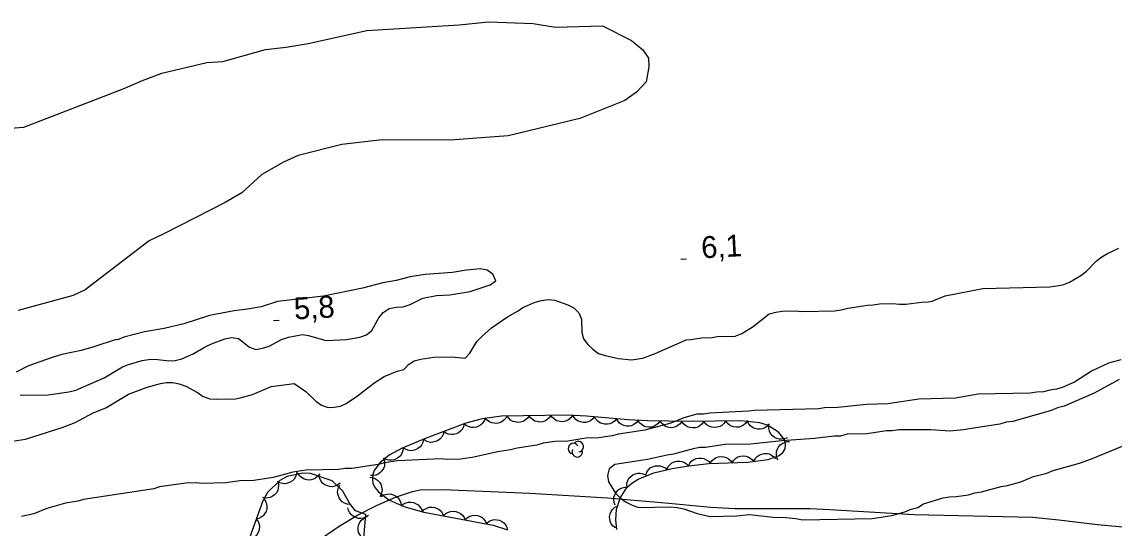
# Model space of a CAD drawing. Extents: x 336540 to 340074, y 5572036 to 5573747.
# Drawn here: x 337902 to 338051.8, y 5573076.6 to 5573146 of the extents above; entities that cross this region are included whole.
import ezdxf

# ---------------------------------------------------------------- set-up
doc = ezdxf.new("R2010")
doc.units = 0
for name, color, linetype in [('Niveau 2', 7, 'Continuous'), ('Niveau 22', 7, 'Continuous'), ('Niveau 3', 7, 'Continuous'), ('Niveau 44', 7, 'Continuous')]:
    doc.layers.add(name, color=color, linetype=linetype)

msp = doc.modelspace()

# ---------------------------------------------------------------- linework, layer by layer
at = {"layer": 'Niveau 2'}
for points in [[(337900.44, 5573131.45), (337902.31, 5573131.55), (337915.92, 5573136.83), (337918.57, 5573137.98), (337921.22, 5573138.96), (337927.41, 5573140.46), (337929.6, 5573140.58), (337935.43, 5573142.23), (337938.29, 5573142.55), (337941.32, 5573143.05), (337949.34, 5573144.83), (337962, 5573145.63), (337966.04, 5573146.02), (337972.16, 5573145.81), (337975.22, 5573145.3), (337981.65, 5573145.45), (337985.63, 5573143.45), (337987.22, 5573142.17), (337987.96, 5573141.04), (337988.03, 5573139.86), (337987.64, 5573137.78), (337986.33, 5573136.36), (337984.72, 5573135.25), (337978.56, 5573132.74), (337968.71, 5573130.37), (337960.78, 5573129.78), (337951.47, 5573129.83), (337945.9, 5573129.2), (337939.91, 5573127.7), (337937.91, 5573126.76), (337934.94, 5573125.09), (337932.21, 5573122.54), (337929.91, 5573121.25), (337921.5, 5573116.92), (337919.51, 5573115.97), (337910.72, 5573109.24), (337909.06, 5573108.47), (337901.54, 5573106.4)], [(337942.35, 5573093.99), (337943.15, 5573093.45), (337944.06, 5573093.13), (337944.85, 5573093.15), (337945.74, 5573093.28), (337946.52, 5573093.64), (337948.08, 5573094.69), (337950.29, 5573096.43), (337951.73, 5573097.37), (337953.51, 5573098.08), (337954.41, 5573098.33), (337955.06, 5573099.02), (337955.84, 5573099.49), (337956.74, 5573099.74), (337958.53, 5573100), (337961, 5573100.06), (337962.81, 5573099.88), (337963.47, 5573100.57), (337964.44, 5573102.17), (337965.1, 5573102.86), (337966.43, 5573104.02), (337968.64, 5573105.54), (337970.09, 5573106.36), (337970.75, 5573106.83), (337972.42, 5573107.54), (337973.32, 5573107.79), (337974.21, 5573107.92), (337975.12, 5573107.83), (337976.93, 5573107.2), (337977.73, 5573106.77), (337978.42, 5573106.11), (337978.78, 5573105.22), (337978.82, 5573103.42), (337979.06, 5573102.52), (337979.64, 5573101.75), (337980.33, 5573101.09), (337981.13, 5573100.54), (337982.04, 5573100.23), (337983.85, 5573099.82), (337985.65, 5573099.64), (337987.22, 5573099.9), (337988.9, 5573100.5), (337993.13, 5573102.4), (337993.8, 5573102.42), (337995.26, 5573102.68), (337996.72, 5573102.72), (337997.39, 5573102.84), (337999.87, 5573102.9), (338000.76, 5573103.26), (338002.31, 5573104.2), (338004.52, 5573105.94), (338005.42, 5573106.19), (338006.32, 5573106.32), (338008.11, 5573106.36), (338009.02, 5573106.27), (338013.51, 5573106.38), (338014.41, 5573106.51), (338015.31, 5573106.76), (338018, 5573107.16), (338018.78, 5573107.18), (338019.68, 5573107.32), (338021.48, 5573107.36), (338022.38, 5573107.27), (338023.28, 5573107.29), (338025.41, 5573107.56), (338026.31, 5573107.59), (338026.87, 5573107.71), (338028.66, 5573108.43), (338033.81, 5573109.45), (338043.03, 5573109.67), (338044.82, 5573109.94), (338045.71, 5573110.3), (338047.27, 5573111.24), (338048.04, 5573111.82), (338049.36, 5573113.2), (338050.13, 5573113.78), (338050.91, 5573114.25), (338052.47, 5573114.96)], [(337901.79, 5573094.82), (337905.62, 5573094.85), (337908.48, 5573095.26), (337909.44, 5573095.5), (337913.34, 5573097.18), (337915.84, 5573098.7), (337916.68, 5573099), (337918.52, 5573099.55), (337919.42, 5573099.69), (337920.32, 5573099.76), (337922.18, 5573099.53), (337923.08, 5573099.55), (337923.98, 5573099.8), (337925.54, 5573100.45), (337927.15, 5573101.45), (337928.04, 5573101.86), (337929.88, 5573102.53), (337930.78, 5573102.72), (337931.74, 5573102.57), (337933.23, 5573101.37), (337934.14, 5573101.05), (337935.04, 5573101.24), (337935.93, 5573101.54), (337937.66, 5573102.43), (337938.61, 5573102.74), (337940.51, 5573103.12), (337941.36, 5573102.97), (337943.74, 5573102.29), (337946.55, 5573102.42), (337948.4, 5573102.74), (337949.3, 5573103.1), (337950.01, 5573103.68), (337950.99, 5573105.4), (337951.59, 5573106.14), (337952.42, 5573106.67), (337953.38, 5573106.86), (337954.33, 5573106.94), (337955.28, 5573107.25), (337957.01, 5573108.13), (337958.91, 5573108.46), (337960.71, 5573108.56), (337963.52, 5573109.02), (337966.26, 5573109.93), (337967.03, 5573110.51), (337966.62, 5573111.4), (337965.87, 5573111.95), (337964.91, 5573112.15), (337963, 5573111.94), (337961.09, 5573111.61), (337957.33, 5573111.35), (337955.31, 5573111.02), (337953.35, 5573110.52), (337951.55, 5573110.2), (337948.76, 5573109.46), (337943.38, 5573108.37), (337937.09, 5573107.66), (337934.85, 5573106.93), (337933, 5573106.6), (337931.15, 5573106.39), (337927.78, 5573105.75), (337924.26, 5573104.59), (337921.57, 5573103.96), (337918.83, 5573103.5), (337916.03, 5573102.76), (337915.13, 5573102.4), (337914.96, 5573102.45), (337911.89, 5573101.42), (337910.16, 5573100.93), (337907.52, 5573100.36), (337906.18, 5573099.99), (337902.94, 5573098.84), (337901.27, 5573097.96)], [(338052.76, 5573099.65), (338051.08, 5573099.17), (338048.73, 5573098.1), (338046.39, 5573096.58), (338044.71, 5573095.86), (338043.93, 5573095.62), (338043.03, 5573095.49), (338042.13, 5573095.24), (338041.22, 5573095.22), (338040.32, 5573095.09), (338033.21, 5573094.93), (338030.1, 5573094.39), (338025.04, 5573094.27), (338020.78, 5573093.6), (338017.86, 5573093.53)], [(338052.55, 5573096.97), (338049.1, 5573095.08), (338044.97, 5573093.29), (338044.08, 5573093.05), (338043.19, 5573092.69), (338037.93, 5573091.21), (338037.03, 5573091.08), (338036.14, 5573090.83), (338032.88, 5573090.3), (338031.2, 5573090.04), (338029.29, 5573089.88), (338026.7, 5573090.04), (338022.3, 5573090.05), (338021.41, 5573089.91), (338020.62, 5573089.9), (338017.93, 5573089.49), (338015.23, 5573089.43), (338014.33, 5573089.18), (338013.43, 5573089.16), (338010.73, 5573088.87), (338006.24, 5573088.54), (338001.97, 5573088.1), (337998.48, 5573088.02), (337995.79, 5573087.61), (337995, 5573087.6), (337994.1, 5573087.46), (337991.42, 5573086.72), (337990.52, 5573086.59), (337987.83, 5573085.96), (337983.34, 5573085.29), (337982.57, 5573084.71), (337982.36, 5573083.8), (337982.5, 5573082.9), (337983.43, 5573081.35), (337984.12, 5573080.69), (337984.92, 5573080.14), (337985.72, 5573079.71), (337986.63, 5573079.4), (337991.02, 5573079.5), (337991.92, 5573079.41), (337992.83, 5573079.21), (337994.64, 5573078.57), (337996.45, 5573078.16), (338000.05, 5573078.25), (338001.85, 5573078.41), (338005.46, 5573078.04), (338006.36, 5573078.06), (338008.17, 5573077.88), (338009.08, 5573077.68), (338018.64, 5573077.9), (338021.33, 5573078.31), (338023.12, 5573078.8), (338024.02, 5573079.16), (338024.91, 5573079.41), (338025.69, 5573079.88), (338028.37, 5573080.73), (338029.27, 5573080.86), (338030.17, 5573080.88), (338031.85, 5573081.15), (338032.75, 5573081.4), (338033.64, 5573081.53), (338036.33, 5573082.27), (338037.23, 5573082.4), (338039.02, 5573082.9), (338040.8, 5573083.62), (338042.59, 5573084.11), (338043.49, 5573084.47), (338047.07, 5573085.45), (338048.74, 5573086.06), (338054.88, 5573088.57)], [(337898.94, 5573088.23), (337902.53, 5573088.76), (337907.56, 5573090.35), (337909.34, 5573091.06), (337911.79, 5573092.36), (337913.57, 5573093.08), (337916.68, 5573094.95), (337919.24, 5573095.92), (337921.03, 5573096.41), (337921.82, 5573096.54), (337922.72, 5573096.56), (337923.62, 5573096.36), (337924.53, 5573096.04), (337926.12, 5573095.18), (337926.92, 5573094.64), (337927.83, 5573094.32), (337928.73, 5573094.23), (337931.32, 5573094.29), (337931.99, 5573094.42), (337933.67, 5573094.91), (337936.23, 5573095.98), (337939.37, 5573096.4), (337940.97, 5573095.31), (337942.35, 5573093.99)], [(338017.86, 5573093.53), (338013.93, 5573093.1), (338012.13, 5573093.06), (338011.35, 5573092.93), (338002.46, 5573092.72), (338001.68, 5573092.59), (337996.4, 5573092.35), (337995.5, 5573092.21), (337994.6, 5573092.19), (337992.81, 5573091.7), (337991.03, 5573090.98), (337987.45, 5573090), (337983.86, 5573089.46), (337982.97, 5573089.21), (337981.17, 5573088.95), (337979.37, 5573088.9), (337976.91, 5573088.51), (337975.11, 5573088.46), (337973.54, 5573088.2), (337972.64, 5573087.95), (337969.95, 5573087.55), (337969.06, 5573087.31), (337967.27, 5573087.04), (337964.02, 5573086.28), (337962.23, 5573086.02), (337960.43, 5573085.97), (337959.52, 5573086.07), (337953.57, 5573085.81), (337951.77, 5573085.54), (337950.88, 5573085.3), (337947.29, 5573084.76), (337946.39, 5573084.74), (337945.49, 5573084.61), (337941, 5573084.5), (337939.2, 5573084.23), (337936.52, 5573083.49), (337933.83, 5573083.09), (337931.91, 5573083.04), (337930.01, 5573082.77), (337926.75, 5573082.69), (337925.96, 5573082.79), (337924.5, 5573082.75), (337920.91, 5573082.22), (337920.13, 5573081.97), (337910.48, 5573080.51), (337909.7, 5573080.26), (337908.02, 5573080), (337905.45, 5573079.26), (337903.66, 5573078.54), (337901.98, 5573078.16)]]:
    msp.add_lwpolyline(points, dxfattribs=at)
at = {"layer": 'Niveau 22'}
msp.add_lwpolyline([(337943.21, 5573075.21), (337945.53, 5573076.85), (337947.99, 5573078.31), (337950.67, 5573079.67), (337953.26, 5573080.81), (337955.59, 5573081.58), (337956.65, 5573081.83), (337959.82, 5573081.86), (337971.7, 5573081.34), (337982.33, 5573080.71), (337990.77, 5573080), (337996.51, 5573079.42), (337999.8, 5573079.25), (338010.12, 5573079.23), (338012.86, 5573079.13), (338024.43, 5573078.43), (338040.65, 5573078.06), (338044.26, 5573077.72), (338049.55, 5573077.04), (338055.52, 5573076.51)], dxfattribs=at)
at = {"layer": 'Niveau 3'}
for p, q in [((337992.39, 5573113.45), (337993.19, 5573113.5)), ((337936.54, 5573105.06), (337937.34, 5573105.11))]:
    msp.add_line(p, q, dxfattribs=at)
at = {"layer": 'Niveau 44'}
for points in [[(337983.65, 5573076.38), (337983.51, 5573077.68), (337983.6, 5573079.11), (337984.07, 5573080.68), (337985.02, 5573082.13), (337985.71, 5573082.75), (337986.55, 5573083.27), (337988.69, 5573084.13), (337991.23, 5573084.74), (337993.53, 5573085.12), (337996.25, 5573085.44), (338001.57, 5573085.61), (338004.41, 5573085.96), (338005.88, 5573086.53), (338006.39, 5573086.95), (338006.71, 5573087.46), (338006.78, 5573087.98), (338006.66, 5573088.56), (338006.33, 5573089.15), (338005.8, 5573089.73), (338004.28, 5573090.69), (338003.23, 5573091.01), (338000.64, 5573091.3), (337993.58, 5573091.19), (337987.86, 5573091.3), (337985.19, 5573091.43), (337979.46, 5573091.93), (337976.8, 5573092.07), (337967.82, 5573091.92), (337965.17, 5573091.57), (337962.92, 5573090.95), (337957.48, 5573088.89), (337954.21, 5573087.51), (337952.42, 5573086.55)], [(337962.71, 5573090.87), (337962.62, 5573090.47), (337962.41, 5573090.11), (337962.21, 5573089.85), (337961.92, 5573089.65), (337961.59, 5573089.49), (337961.21, 5573089.41), (337960.89, 5573089.39), (337960.55, 5573089.46), (337960.2, 5573089.6), (337959.91, 5573089.81)], [(337965.6, 5573091.69), (337965.46, 5573091.29), (337965.23, 5573090.96), (337965, 5573090.72), (337964.7, 5573090.54), (337964.35, 5573090.42), (337963.97, 5573090.38), (337963.64, 5573090.38), (337963.31, 5573090.49), (337962.98, 5573090.66), (337962.71, 5573090.89)], [(337968.58, 5573092.02), (337968.4, 5573091.65), (337968.12, 5573091.35), (337967.86, 5573091.14), (337967.54, 5573091.01), (337967.18, 5573090.93), (337966.79, 5573090.95), (337966.47, 5573090.99), (337966.15, 5573091.15), (337965.85, 5573091.36), (337965.61, 5573091.63)], [(337971.59, 5573091.98), (337971.36, 5573091.63), (337971.05, 5573091.37), (337970.77, 5573091.2), (337970.43, 5573091.1), (337970.07, 5573091.06), (337969.69, 5573091.12), (337969.37, 5573091.2), (337969.07, 5573091.39), (337968.8, 5573091.64), (337968.59, 5573091.93)], [(337974.59, 5573092.03), (337974.36, 5573091.68), (337974.05, 5573091.42), (337973.77, 5573091.25), (337973.43, 5573091.15), (337973.07, 5573091.11), (337972.69, 5573091.17), (337972.37, 5573091.25), (337972.07, 5573091.44), (337971.8, 5573091.69), (337971.59, 5573091.98)], [(337977.59, 5573092.08), (337977.36, 5573091.73), (337977.05, 5573091.47), (337976.77, 5573091.3), (337976.43, 5573091.2), (337976.07, 5573091.16), (337975.69, 5573091.22), (337975.37, 5573091.3), (337975.07, 5573091.49), (337974.8, 5573091.74), (337974.59, 5573092.03)], [(337980.59, 5573091.87), (337980.33, 5573091.54), (337980, 5573091.3), (337979.71, 5573091.14), (337979.37, 5573091.07), (337979, 5573091.06), (337978.63, 5573091.14), (337978.32, 5573091.25), (337978.03, 5573091.45), (337977.78, 5573091.72), (337977.59, 5573092.03)], [(337983.57, 5573091.57), (337983.31, 5573091.25), (337982.97, 5573091.02), (337982.67, 5573090.87), (337982.33, 5573090.81), (337981.96, 5573090.81), (337981.59, 5573090.91), (337981.28, 5573091.02), (337981.01, 5573091.24), (337980.76, 5573091.52), (337980.58, 5573091.83)], [(337986.56, 5573091.31), (337986.3, 5573090.99), (337985.96, 5573090.76), (337985.66, 5573090.61), (337985.32, 5573090.55), (337984.95, 5573090.55), (337984.58, 5573090.65), (337984.27, 5573090.76), (337984, 5573090.98), (337983.75, 5573091.26), (337983.57, 5573091.57)], [(337989.56, 5573091.27), (337989.32, 5573090.93), (337989, 5573090.68), (337988.71, 5573090.51), (337988.37, 5573090.43), (337988, 5573090.4), (337987.63, 5573090.47), (337987.32, 5573090.57), (337987.03, 5573090.77), (337986.76, 5573091.02), (337986.56, 5573091.32)], [(337992.56, 5573091.21), (337992.32, 5573090.87), (337992, 5573090.62), (337991.71, 5573090.45), (337991.37, 5573090.37), (337991, 5573090.34), (337990.63, 5573090.41), (337990.31, 5573090.51), (337990.02, 5573090.71), (337989.76, 5573090.97), (337989.56, 5573091.27)], [(337995.56, 5573091.22), (337995.33, 5573090.87), (337995.02, 5573090.61), (337994.74, 5573090.43), (337994.4, 5573090.34), (337994.03, 5573090.3), (337993.66, 5573090.36), (337993.34, 5573090.44), (337993.04, 5573090.63), (337992.77, 5573090.88), (337992.56, 5573091.17)], [(337998.56, 5573091.27), (337998.33, 5573090.92), (337998.02, 5573090.66), (337997.74, 5573090.48), (337997.4, 5573090.39), (337997.03, 5573090.35), (337996.66, 5573090.41), (337996.34, 5573090.49), (337996.04, 5573090.68), (337995.77, 5573090.93), (337995.56, 5573091.22)], [(338001.56, 5573091.31), (338001.33, 5573090.96), (338001.02, 5573090.7), (338000.74, 5573090.53), (338000.4, 5573090.43), (338000.03, 5573090.39), (337999.65, 5573090.45), (337999.34, 5573090.54), (337999.04, 5573090.73), (337998.77, 5573090.97), (337998.56, 5573091.27)], [(338004.54, 5573090.86), (338004.26, 5573090.55), (338003.92, 5573090.33), (338003.62, 5573090.19), (338003.27, 5573090.14), (338002.91, 5573090.14), (338002.54, 5573090.25), (338002.23, 5573090.37), (338001.96, 5573090.6), (338001.72, 5573090.88), (338001.55, 5573091.2)], [(337959.91, 5573089.81), (337959.81, 5573089.4), (337959.61, 5573089.05), (337959.4, 5573088.79), (337959.12, 5573088.59), (337958.78, 5573088.43), (337958.41, 5573088.35), (337958.08, 5573088.32), (337957.74, 5573088.4), (337957.4, 5573088.54), (337957.1, 5573088.75)], [(338007, 5573088.97), (338006.62, 5573088.81), (338006.21, 5573088.76), (338005.88, 5573088.76), (338005.55, 5573088.87), (338005.22, 5573089.04), (338004.93, 5573089.29), (338004.71, 5573089.54), (338004.57, 5573089.86), (338004.47, 5573090.21), (338004.46, 5573090.57)], [(337957.11, 5573088.73), (337957.03, 5573088.32), (337956.83, 5573087.96), (337956.64, 5573087.7), (337956.36, 5573087.48), (337956.04, 5573087.31), (337955.66, 5573087.22), (337955.34, 5573087.18), (337954.99, 5573087.24), (337954.65, 5573087.37), (337954.34, 5573087.57)], [(338005.73, 5573085.9), (338005.56, 5573086.28), (338005.51, 5573086.69), (338005.52, 5573087.02), (338005.62, 5573087.35), (338005.79, 5573087.68), (338006.05, 5573087.97), (338006.29, 5573088.19), (338006.61, 5573088.33), (338006.97, 5573088.43), (338007.33, 5573088.44)], [(337952.42, 5573086.55), (337951.14, 5573085.53), (337950.35, 5573084.47), (337950.16, 5573083.9), (337950.1, 5573083.3), (337950.19, 5573082.7), (337950.49, 5573082.1), (337950.94, 5573081.53), (337952.34, 5573080.45), (337954.4, 5573079.52), (337957.14, 5573078.77), (337966.66, 5573076.97), (337968.64, 5573076.34)], [(337954.34, 5573087.58), (337954.29, 5573087.16), (337954.14, 5573086.79), (337953.97, 5573086.5), (337953.71, 5573086.26), (337953.4, 5573086.06), (337953.04, 5573085.94), (337952.72, 5573085.87), (337952.37, 5573085.9), (337952.01, 5573085.99), (337951.69, 5573086.16)], [(337996.43, 5573085.45), (337996.66, 5573085.8), (337996.96, 5573086.07), (337997.24, 5573086.25), (337997.58, 5573086.35), (337997.94, 5573086.39), (337998.32, 5573086.34), (337998.64, 5573086.26), (337998.94, 5573086.08), (337999.22, 5573085.83), (337999.43, 5573085.54)], [(337999.43, 5573085.54), (337999.66, 5573085.89), (337999.96, 5573086.16), (338000.24, 5573086.34), (338000.58, 5573086.44), (338000.94, 5573086.49), (338001.32, 5573086.43), (338001.64, 5573086.36), (338001.94, 5573086.17), (338002.22, 5573085.93), (338002.43, 5573085.64)], [(338002.42, 5573085.72), (338002.61, 5573086.09), (338002.9, 5573086.38), (338003.16, 5573086.59), (338003.48, 5573086.72), (338003.84, 5573086.79), (338004.23, 5573086.78), (338004.55, 5573086.73), (338004.86, 5573086.57), (338005.17, 5573086.35), (338005.4, 5573086.08)], [(337951.63, 5573086.18), (337951.76, 5573085.79), (337951.78, 5573085.38), (337951.75, 5573085.05), (337951.62, 5573084.73), (337951.42, 5573084.41), (337951.15, 5573084.15), (337950.89, 5573083.95), (337950.56, 5573083.83), (337950.19, 5573083.76), (337949.83, 5573083.78)], [(337987.59, 5573083.87), (337987.73, 5573084.26), (337987.98, 5573084.58), (337988.22, 5573084.81), (337988.53, 5573084.98), (337988.88, 5573085.1), (337989.26, 5573085.12), (337989.58, 5573085.11), (337989.92, 5573084.99), (337990.24, 5573084.81), (337990.5, 5573084.57)], [(337990.49, 5573084.62), (337990.67, 5573085), (337990.94, 5573085.3), (337991.19, 5573085.52), (337991.51, 5573085.66), (337991.87, 5573085.75), (337992.25, 5573085.75), (337992.57, 5573085.72), (337992.9, 5573085.57), (337993.21, 5573085.37), (337993.45, 5573085.11)], [(337993.45, 5573085.11), (337993.65, 5573085.48), (337993.93, 5573085.77), (337994.19, 5573085.98), (337994.52, 5573086.11), (337994.88, 5573086.18), (337995.26, 5573086.16), (337995.58, 5573086.11), (337995.9, 5573085.95), (337996.2, 5573085.73), (337996.43, 5573085.46)], [(337948.93, 5573075.22), (337949.22, 5573078.44), (337947.81, 5573078.95), (337946.97, 5573079.97), (337946.06, 5573081.65), (337944.57, 5573083.07), (337941.61, 5573084.05), (337940.57, 5573084.08), (337938.44, 5573083.66), (337937.43, 5573083.11), (337935.73, 5573081.45), (337935.09, 5573080.29), (337933.2, 5573075.11)], [(337939.75, 5573084.37), (337939.71, 5573083.96), (337939.55, 5573083.58), (337939.39, 5573083.29), (337939.13, 5573083.05), (337938.82, 5573082.85), (337938.46, 5573082.72), (337938.14, 5573082.65), (337937.79, 5573082.68), (337937.43, 5573082.77), (337937.11, 5573082.94)], [(337942.89, 5573084.01), (337942.64, 5573083.67), (337942.32, 5573083.43), (337942.03, 5573083.26), (337941.69, 5573083.18), (337941.32, 5573083.16), (337940.95, 5573083.24), (337940.64, 5573083.33), (337940.35, 5573083.54), (337940.08, 5573083.8), (337939.89, 5573084.1)], [(337945.67, 5573082.71), (337945.34, 5573082.45), (337944.96, 5573082.31), (337944.64, 5573082.23), (337944.29, 5573082.25), (337943.93, 5573082.34), (337943.59, 5573082.52), (337943.32, 5573082.7), (337943.1, 5573082.98), (337942.92, 5573083.3), (337942.82, 5573083.65)], [(337949.77, 5573083.55), (337950.18, 5573083.49), (337950.55, 5573083.32), (337950.83, 5573083.15), (337951.06, 5573082.88), (337951.26, 5573082.57), (337951.37, 5573082.2), (337951.43, 5573081.88), (337951.39, 5573081.53), (337951.29, 5573081.18), (337951.11, 5573080.86)], [(337985, 5573082.31), (337985.01, 5573082.73), (337985.15, 5573083.11), (337985.3, 5573083.4), (337985.54, 5573083.66), (337985.83, 5573083.88), (337986.19, 5573084.03), (337986.5, 5573084.12), (337986.85, 5573084.11), (337987.22, 5573084.03), (337987.55, 5573083.89)], [(337937.17, 5573082.86), (337937.25, 5573082.45), (337937.2, 5573082.04), (337937.12, 5573081.72), (337936.94, 5573081.42), (337936.7, 5573081.14), (337936.38, 5573080.92), (337936.1, 5573080.77), (337935.75, 5573080.7), (337935.38, 5573080.69), (337935.03, 5573080.76)], [(337947.06, 5573079.8), (337946.65, 5573079.84), (337946.27, 5573080), (337945.98, 5573080.16), (337945.74, 5573080.42), (337945.54, 5573080.73), (337945.42, 5573081.09), (337945.34, 5573081.41), (337945.37, 5573081.76), (337945.47, 5573082.12), (337945.63, 5573082.44)], [(337983.42, 5573079.69), (337983.26, 5573080.08), (337983.22, 5573080.48), (337983.23, 5573080.81), (337983.34, 5573081.15), (337983.52, 5573081.47), (337983.78, 5573081.75), (337984.03, 5573081.97), (337984.35, 5573082.11), (337984.71, 5573082.2), (337985.07, 5573082.2)], [(337935.21, 5573080.61), (337935.45, 5573080.27), (337935.58, 5573079.89), (337935.65, 5573079.56), (337935.62, 5573079.21), (337935.52, 5573078.86), (337935.33, 5573078.52), (337935.14, 5573078.26), (337934.86, 5573078.05), (337934.53, 5573077.88), (337934.18, 5573077.79)], [(337951.33, 5573080.91), (337951.68, 5573081.13), (337952.08, 5573081.23), (337952.4, 5573081.27), (337952.75, 5573081.21), (337953.1, 5573081.09), (337953.42, 5573080.88), (337953.67, 5573080.67), (337953.86, 5573080.37), (337954, 5573080.03), (337954.06, 5573079.67)], [(337949.57, 5573078.31), (337949.23, 5573078.07), (337948.85, 5573077.93), (337948.52, 5573077.87), (337948.17, 5573077.9), (337947.82, 5573078), (337947.48, 5573078.18), (337947.22, 5573078.37), (337947.01, 5573078.66), (337946.84, 5573078.99), (337946.75, 5573079.33)], [(337954.04, 5573079.62), (337954.36, 5573079.89), (337954.73, 5573080.05), (337955.05, 5573080.14), (337955.4, 5573080.14), (337955.76, 5573080.08), (337956.11, 5573079.91), (337956.39, 5573079.75), (337956.62, 5573079.48), (337956.82, 5573079.17), (337956.94, 5573078.83)], [(337956.93, 5573078.81), (337957.23, 5573079.11), (337957.58, 5573079.3), (337957.89, 5573079.42), (337958.24, 5573079.44), (337958.61, 5573079.4), (337958.97, 5573079.27), (337959.26, 5573079.13), (337959.52, 5573078.88), (337959.74, 5573078.58), (337959.88, 5573078.25)], [(337959.88, 5573078.25), (337960.17, 5573078.55), (337960.53, 5573078.74), (337960.84, 5573078.86), (337961.19, 5573078.88), (337961.56, 5573078.85), (337961.92, 5573078.71), (337962.21, 5573078.57), (337962.46, 5573078.32), (337962.68, 5573078.02), (337962.83, 5573077.69)], [(337983.44, 5573076.58), (337983.11, 5573076.83), (337982.87, 5573077.16), (337982.72, 5573077.45), (337982.65, 5573077.8), (337982.64, 5573078.17), (337982.73, 5573078.54), (337982.84, 5573078.85), (337983.05, 5573079.13), (337983.32, 5573079.39), (337983.63, 5573079.57)], [(337934.18, 5573077.79), (337934.42, 5573077.45), (337934.56, 5573077.07), (337934.62, 5573076.75), (337934.59, 5573076.39), (337934.49, 5573076.04), (337934.3, 5573075.71), (337934.11, 5573075.44), (337933.83, 5573075.23), (337933.5, 5573075.06), (337933.15, 5573074.97)], [(337948.92, 5573075.08), (337948.59, 5573075.35), (337948.37, 5573075.68), (337948.22, 5573075.98), (337948.16, 5573076.33), (337948.16, 5573076.7), (337948.26, 5573077.07), (337948.38, 5573077.37), (337948.6, 5573077.65), (337948.87, 5573077.9), (337949.19, 5573078.07)], [(337962.83, 5573077.69), (337963.12, 5573077.99), (337963.48, 5573078.18), (337963.79, 5573078.3), (337964.14, 5573078.33), (337964.51, 5573078.29), (337964.87, 5573078.16), (337965.16, 5573078.01), (337965.41, 5573077.77), (337965.63, 5573077.47), (337965.78, 5573077.14)], [(337965.8, 5573077.24), (337966.13, 5573077.5), (337966.51, 5573077.65), (337966.83, 5573077.73), (337967.18, 5573077.71), (337967.54, 5573077.63), (337967.88, 5573077.45), (337968.15, 5573077.28), (337968.38, 5573077), (337968.56, 5573076.68), (337968.66, 5573076.33)]]:
    msp.add_lwpolyline(points, dxfattribs=at)
for centre, start, end in [((337977.67, 5573087.48), 32.4318, 259.8888), ((337978.34, 5573087.73), 277.0995, 139.7838), ((337978.21, 5573087.03), 154.278, 19.9666)]:
    msp.add_arc(centre, 0.713, start, end, dxfattribs=at)

# ---------------------------------------------------------------- texts
at = {"layer": 'Niveau 3'}
for s, p in [('6,1    ', (337995.28, 5573113.57)), ('5,8    ', (337939.43, 5573105.18))]:
    msp.add_text(s, height=3, rotation=3.1182, dxfattribs=at).set_placement(p)

doc.saveas('drawing.dxf')
